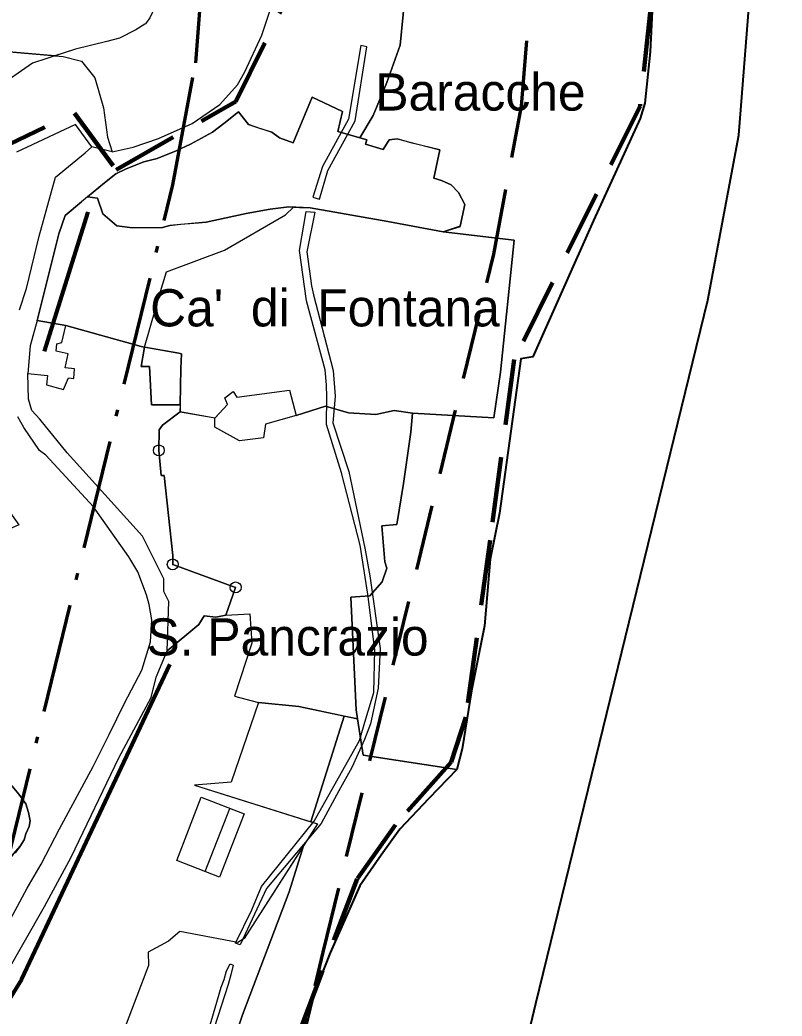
# Model space of a CAD drawing. Extents: x 645880 to 658994, y 884400 to 894744.
# Drawn here: x 658043.2 to 658391.4, y 892799.9 to 893255.4 of the extents above; entities that cross this region are included whole.
import ezdxf
from ezdxf.enums import TextEntityAlignment as Align

# ---------------------------------------------------------------- set-up
doc = ezdxf.new("R2010")
doc.units = 0
doc.header["$LTSCALE"] = 10
doc.header["$PDMODE"] = 32
doc.header["$PDSIZE"] = 5
doc.linetypes.add('DOT_DASHED', pattern=[7.7, 5, -1.2, 0.3, -1.2])
doc.linetypes.add('MEDIUM_DASHED', pattern=[4.5, 3, -1.5])
for name, color, linetype, lineweight in [('1', 7, 'Continuous', 25), ('10', 7, 'Continuous', 25), ('15', 7, 'MEDIUM_DASHED', 100), ('17', 7, 'Continuous', 25), ('21', 7, 'Continuous', 25), ('22', 7, 'Continuous', 25), ('29', 7, 'Continuous', 25), ('31', 7, 'Continuous', 25), ('40', 7, 'Continuous', 80), ('43', 7, 'Continuous', 25), ('45', 7, 'Continuous', 25), ('55', 7, 'Continuous', 25), ('58', 7, 'Continuous', 25), ('59', 7, 'Continuous', 40), ('6', 7, 'Continuous', 25), ('8', 7, 'Continuous', 25)]:
    doc.layers.add(name, color=color, linetype=linetype, lineweight=lineweight)
doc.layers.add('60', color=7, linetype='Continuous')

msp = doc.modelspace()

# ---------------------------------------------------------------- linework, layer by layer
at = {"layer": '1'}
for points in [[(658064.21, 893115.68), (658051.1, 893117.97), (658047.89, 893106.38), (658046.83, 893093.71), (658055.82, 893092.8), (658055.37, 893088.52), (658063.14, 893086.39), (658065.43, 893091.73), (658067.87, 893091.42), (658068.17, 893095.85), (658063.91, 893096.31), (658065.28, 893102.71), (658059.79, 893103.93), (658060.09, 893107.29), (658062.38, 893107.9)], [(658142.36, 893082.95), (658166.4, 893086.05), (658169.43, 893074.56), (658155.46, 893070.55), (658154.46, 893064.31), (658143.52, 893062.94), (658132.2, 893069.2), (658132.25, 893073.33), (658138.02, 893079.55), (658136.77, 893082.55), (658140.65, 893085.55)]]:
    msp.add_lwpolyline(points, close=True, dxfattribs=at)
at = {"layer": '10'}
for points in [[(658045.83, 892896.98), (658042.61, 892901.47), (658038.86, 892906.03), (658025.13, 892923.76)], [(658047.4, 892886.61), (658047.85, 892889.16), (658047.09, 892893.03), (658045.83, 892896.98)], [(658036.08, 892868.36), (658040.14, 892873.91), (658043.3, 892877.55), (658045.19, 892880.55), (658045.83, 892883.23), (658047.4, 892886.61)]]:
    msp.add_lwpolyline(points, dxfattribs=at)
at = {"layer": '15'}
for points in [[(658336.29, 893306.44), (658326.56, 893216.03), (658269.02, 893100.07), (658258.05, 893017.47), (658246.92, 892936.53), (658240.25, 892915.99), (658214.74, 892887.33), (658197.25, 892862.68), (658171.38, 892793.94), (658146.27, 892665.82), (658107.77, 892604.19), (658053.07, 892513.78), (658011.87, 892462.81), (657985.13, 892331.98), (657949.09, 892283.08), (657938.8, 892219.4), (657941.76, 892133.42), (658005.57, 891968.55), (658020.45, 891905.51)], [(658027.53, 893193.35), (658068.06, 893212.81), (658087.1, 893186.86), (658141.8, 893218.08), (658164.49, 893263.9)]]:
    msp.add_lwpolyline(points, dxfattribs=at)
at = {"layer": '17'}
msp.add_line((658083.24, 893201.8), (658085.38, 893195.06), dxfattribs=at)
for points in [[(658085.38, 893195.06), (658094.98, 893197.2), (658106.44, 893201.12), (658121.82, 893208.1), (658134.52, 893216.7), (658142.56, 893225.66), (658145.96, 893231.74), (658153.66, 893248.38), (658157.6, 893260.38), (658160.82, 893273.08), (658161, 893280.06), (658160.64, 893299.92), (658159.92, 893324.98), (658160.64, 893335.9), (658162.24, 893342.34), (658164.22, 893348.78), (658167.8, 893356.48), (658174.76, 893368.12), (658193.74, 893398.56), (658199.64, 893408.58), (658207.86, 893430.96), (658212.5, 893441.11)], [(658110.91, 893294.77), (658111.25, 893292.29), (658111.1, 893284.1), (658110.58, 893277.1), (658109.49, 893272.37), (658106.8, 893265.52), (658102.48, 893256.3), (658100.61, 893253.67), (658100.3, 893253.42), (658096.11, 893250.82), (658088.67, 893247.03), (658082.93, 893245.51), (658068.56, 893241.98), (658059.08, 893238.95)], [(658110.91, 893294.77), (658111.25, 893292.29), (658111.1, 893284.1), (658110.58, 893277.1), (658109.49, 893272.37), (658106.8, 893265.52), (658102.48, 893256.3), (658100.61, 893253.67), (658100.3, 893253.42), (658096.11, 893250.82), (658088.67, 893247.03), (658082.93, 893245.51), (658068.56, 893241.98), (658059.08, 893238.95), (658062.89, 893238.62), (658071.37, 893236.58)], [(658059.08, 893238.95), (658025.76, 893241.84)], [(658071.37, 893236.58), (658077.47, 893228.95), (658081.37, 893215.21), (658083.24, 893201.8)]]:
    msp.add_lwpolyline(points, dxfattribs=at)
at = {"layer": '21'}
for points in [[(658236.63, 893158.44), (658244.47, 893160.98), (658244.35, 893161.08), (658246.52, 893171.05), (658243.52, 893176.55), (658240.15, 893180.05), (658235.77, 893182.05), (658232.27, 893183.05), (658235.01, 893196.04), (658222.4, 893199.05), (658215.52, 893201.05), (658211.9, 893200.55), (658209.17, 893196.19), (658201.02, 893198.55), (658201.65, 893200.55), (658188.45, 893204.46), (658190.52, 893213.55), (658176.77, 893220.05), (658167.97, 893199.23), (658161.77, 893201.55), (658158.27, 893204.05), (658153.27, 893205.55), (658147.65, 893207.55), (658143.01, 893213.33), (658136.4, 893208.05), (658131.15, 893204.05), (658121.15, 893198.55), (658114.52, 893195.55), (658105.9, 893192.05), (658099.77, 893190.55), (658091.7, 893187.31), (658087.01, 893185.08), (658081.83, 893180.89), (658074.02, 893174.55), (658073.93, 893174.47)], [(658073.93, 893174.47), (658074.13, 893174.44), (658078.61, 893173.94), (658081.01, 893166.75), (658087.53, 893161.32), (658094.55, 893160.38), (658108.25, 893160.44), (658111.75, 893161.44), (658116.5, 893161.94), (658124.75, 893162.69), (658128.25, 893162.94), (658146.63, 893166.94), (658157.5, 893168.94), (658166, 893169.94), (658170.94, 893169.69), (658175.87, 893169.44), (658211.31, 893163.16), (658236.63, 893158.44)]]:
    msp.add_lwpolyline(points, dxfattribs=at)
at = {"layer": '22'}
msp.add_line((658166.4, 893086.05), (658169.43, 893074.56), dxfattribs=at)
for points in [[(658071.26, 893172.23), (658063.9, 893166.05), (658061.02, 893157.55), (658051.1, 893117.97)], [(658269, 893154.74), (658236.63, 893158.44), (658211.31, 893163.16), (658175.87, 893169.44), (658166, 893169.94), (658157.5, 893168.94), (658146.63, 893166.94), (658128.25, 893162.94), (658111.75, 893161.44), (658108.25, 893160.44), (658094.55, 893160.38), (658087.53, 893161.32), (658081.01, 893166.75), (658078.61, 893173.94), (658074.02, 893174.55), (658071.26, 893172.23)], [(658259.77, 893073.53), (658262.84, 893094.33), (658269, 893154.74)], [(658051.1, 893117.97), (658064.21, 893115.68), (658098.65, 893106.05), (658115.77, 893103.05), (658116.95, 893102.75), (658116.65, 893096.05), (658116.4, 893079.55), (658116.47, 893076.18), (658132.34, 893073.42), (658138.02, 893079.55), (658136.77, 893082.55), (658140.65, 893085.55), (658142.36, 893082.95), (658166.4, 893086.05)], [(658169.43, 893074.56), (658182.84, 893078.75), (658193.24, 893075.75), (658205.74, 893075.05), (658214.2, 893076.81), (658222.58, 893075.61), (658259.77, 893073.53)]]:
    msp.add_lwpolyline(points, dxfattribs=at)
at = {"layer": '29'}
msp.add_line((658113, 893006.44), (658141.75, 892995.94), dxfattribs=at)
for points in [[(658132.2, 893069.2), (658132.25, 893073.33), (658116.47, 893076.18), (658108.4, 893070.05), (658106.77, 893068.05), (658106.65, 893058.55)], [(658222.58, 893075.61), (658214.2, 893076.81), (658205.74, 893075.05), (658193.24, 893075.75), (658182.84, 893078.75), (658169.43, 893074.56), (658155.46, 893070.55), (658154.46, 893064.31), (658143.52, 893062.94), (658132.2, 893069.2)], [(658169.43, 893074.56), (658182.84, 893078.75), (658193.24, 893075.75), (658205.74, 893075.05), (658214.2, 893076.81), (658222.58, 893075.61)], [(658194.44, 892991.44), (658203.02, 892992.05), (658208.77, 892998.55), (658210.77, 893004.8), (658209.9, 893007.55), (658208.52, 893024.05), (658215.39, 893024.69), (658218.4, 893043.42), (658221.75, 893066.94), (658222.58, 893075.61)], [(658106.65, 893058.55), (658107.65, 893047.05), (658109.15, 893047.05), (658113.02, 893010.55), (658113, 893006.44)], [(658141.75, 892995.94), (658137.25, 892983.17), (658148.26, 892983.85), (658149.18, 892970.5), (658141.15, 892946.27)], [(658141.15, 892946.27), (658152.14, 892943.37), (658170.62, 892941.41), (658197.42, 892935.77), (658196.87, 892939.94), (658194.44, 892991.44)], [(658036.39, 892818.55), (658054.39, 892850.05), (658066.52, 892872.55), (658088.39, 892918.05), (658103.15, 892945.55), (658105.5, 892954.87), (658110.5, 892966.94), (658125, 892978.94), (658127.37, 892982.94), (658132.74, 892982.34), (658137.25, 892983.17), (658148.26, 892983.85), (658149.18, 892970.5), (658141.15, 892946.27), (658152.14, 892943.37), (658139.73, 892906.94), (658122.99, 892905.58), (658179.12, 892887.83), (658145.68, 892835.33), (658142.81, 892833.65), (658116.31, 892838.58), (658111.05, 892834.21), (658101.72, 892829.16), (658101.91, 892823.13)], [(658101.91, 892823.13), (658077.39, 892758.54), (658073.27, 892749.05), (658069.72, 892733.41), (658059.89, 892744.29), (658056.02, 892737.68), (658038.77, 892711.02), (658048.39, 892704.74), (658038.15, 892694.07), (658033.13, 892688.84), (658027.27, 892683.61), (658019.74, 892675.86), (658009.91, 892664.77), (658000.77, 892634.55), (657998.64, 892631.54), (657988.89, 892633.54), (657979.01, 892635.54), (657967.89, 892636.54), (657959.26, 892636.04), (657955.89, 892639.54), (657953.26, 892640.04), (657948.39, 892642.04), (657945.76, 892644.54), (657936.26, 892655.78)]]:
    msp.add_lwpolyline(points, dxfattribs=at)
for p in [(658106.65, 893058.55), (658113, 893006.44), (658141.75, 892995.94)]:
    msp.add_point(p, dxfattribs=at)
at = {"layer": '31'}
msp.add_lwpolyline([(658025.76, 893241.84), (658062.89, 893238.62), (658071.37, 893236.58), (658077.47, 893228.95), (658081.37, 893215.21), (658083.24, 893201.8), (658085.38, 893195.06), (658076.01, 893197.33), (658068.59, 893207.57), (658041.54, 893195)], dxfattribs=at)
at = {"layer": '40'}
msp.add_line((658074.14, 893167.48), (658054.31, 893103.78), dxfattribs=at)
msp.add_lwpolyline([(658111.71, 892960.72), (658043.87, 892816.61), (657941.6, 892650.58)], dxfattribs=at)
at = {"layer": '43'}
msp.add_line((658176.17, 892888.76), (658191.31, 892937.06), dxfattribs=at)
for points in [[(658218.93, 893264.19), (658216.91, 893243.9), (658210.89, 893226.77), (658204.63, 893211.65), (658198.43, 893201.5)], [(658194.44, 892991.44), (658194.44, 892991.44), (658196.87, 892939.94), (658197.42, 892935.77), (658199.99, 892919.3), (658242.74, 892912.68), (658245.29, 892922.17), (658249.55, 892948.58), (658255.5, 892978.29), (658258.05, 893008.83), (658262.31, 893029.87), (658262.31, 893029.87), (658272.09, 893100.43), (658277.59, 893101.34), (658305.24, 893163.65), (658326.51, 893210.28), (658328.64, 893217.29), (658331.19, 893240.81), (658332.04, 893259.38)], [(658198.43, 893201.5), (658201.65, 893200.55), (658201.02, 893198.55), (658209.17, 893196.19), (658211.9, 893200.55), (658215.52, 893201.05), (658235.01, 893196.04), (658232.27, 893183.05), (658235.77, 893182.05), (658240.15, 893180.05), (658243.52, 893176.55)], [(658243.52, 893176.55), (658246.52, 893171.05), (658244.35, 893161.08), (658236.63, 893158.44), (658269, 893154.74), (658262.84, 893094.33), (658259.77, 893073.53), (658222.58, 893075.61), (658221.75, 893066.94), (658218.4, 893043.42), (658215.39, 893024.69), (658208.52, 893024.05), (658209.9, 893007.55), (658210.77, 893004.8), (658208.77, 892998.55), (658203.02, 892992.05), (658194.44, 892991.44)], [(658191.31, 892937.06), (658170.62, 892941.41), (658152.14, 892943.37), (658139.73, 892906.94)], [(658146.27, 892665.82), (658149.68, 892676.55), (658159.46, 892725.65), (658168.39, 892771.45), (658177.75, 892810.66), (658184.98, 892828.81), (658198.5, 892859.45), (658208.28, 892873.48), (658216.79, 892885.45), (658229.98, 892899.48), (658242.74, 892912.68), (658199.99, 892919.3), (658197.42, 892935.77), (658191.31, 892937.06), (658176.17, 892888.76)], [(658139.73, 892906.94), (658122.99, 892905.58), (658176.17, 892888.76)], [(658176.17, 892888.76), (658179.12, 892887.83), (658172.74, 892877.81)], [(658172.74, 892877.81), (658166.14, 892856.76), (658144.87, 892800.44), (658043.68, 892500.77)], [(658043.68, 892500.77), (658144.87, 892800.44), (658166.14, 892856.76), (658172.74, 892877.81), (658145.68, 892835.33)], [(658145.68, 892835.33), (658142.81, 892833.65), (658116.31, 892838.58), (658111.05, 892834.21)], [(658111.05, 892834.21), (658101.72, 892829.16), (658101.91, 892823.13), (658077.39, 892758.54), (658073.27, 892749.05)]]:
    msp.add_lwpolyline(points, dxfattribs=at)
at = {"layer": '45', "linetype": 'DOT_DASHED', "lineweight": 70}
msp.add_lwpolyline([(658032.74, 891178.84), (657962.16, 891450), (657912.65, 891632.07), (657880.45, 891775.54), (657862.08, 891924.55), (657862.75, 892057.96), (657880.13, 892212.9), (657948.63, 892498.48), (658035.94, 892864.43), (658113.04, 893179.94), (658123.49, 893235.71), (658127.65, 893288.31), (658121.92, 893384.59), (658110.78, 893490.65), (658118.71, 893627.43), (658149.69, 893744.87)], dxfattribs=at)
at = {"layer": '45', "linetype": 'MEDIUM_DASHED', "lineweight": 70}
msp.add_lwpolyline([(658177.94, 891216.48), (658107.15, 891488.48), (658058.27, 891668.19), (658028.42, 891801.21), (658012.13, 891933.39), (658012.71, 892049.2), (658028.16, 892186.95), (658094.51, 892463.58), (658181.75, 892829.22), (658259.72, 893148.31), (658272.39, 893215.94), (658278, 893286.86), (658271.45, 893396.89), (658261.24, 893494.17), (658267.59, 893603.71), (658294.73, 893706.6)], dxfattribs=at)
at = {"layer": '45', "lineweight": 40}
msp.add_lwpolyline([(658258.34, 891300.89), (658203.84, 891513.99), (658155.35, 891692.27), (658127.07, 891818.31), (658112.16, 891939.28), (658112.68, 892043.36), (658126.85, 892169.65), (658191.77, 892440.31), (658278.96, 892805.75), (658357.51, 893127.22), (658371.66, 893202.76), (658378.23, 893285.88), (658371.14, 893405.08), (658361.54, 893496.51), (658366.84, 893587.91), (658391.42, 893681.1)], dxfattribs=at)
at = {"layer": '55'}
msp.add_line((658141.75, 892995.94), (658113, 893006.44), dxfattribs=at)
for points in [[(658198.43, 893201.5), (658204.63, 893211.65), (658210.89, 893226.77), (658216.91, 893243.9), (658218.93, 893264.19)], [(658102.48, 893256.3), (658100.61, 893253.67), (658100.3, 893253.42), (658096.11, 893250.82), (658088.67, 893247.03), (658082.93, 893245.51), (658068.56, 893241.98), (658048.91, 893235.7), (658032.16, 893224.02), (658012.31, 893205.44), (658003.42, 893174.54), (658001.3, 893162.88), (657995.71, 893139.01), (657990.89, 893114.55), (657993.02, 893070.05), (658008.52, 893071.05), (658019.4, 893051.05), (658023.77, 893052.55), (658031.39, 893043.55), (658030.02, 893042.05), (658042.69, 893024.57), (658020.02, 893014.55), (658036, 892977.94)], [(658161.77, 893201.55), (658167.97, 893199.23), (658176.77, 893220.05)], [(658176.77, 893220.05), (658190.52, 893213.55), (658188.45, 893204.46), (658198.43, 893201.5)], [(658074.02, 893174.55), (658081.83, 893180.89), (658087.01, 893185.08), (658091.7, 893187.31), (658099.77, 893190.55), (658105.9, 893192.05), (658114.52, 893195.55), (658121.15, 893198.55), (658131.15, 893204.05), (658136.4, 893208.05), (658143.01, 893213.33)], [(658143.01, 893213.33), (658147.65, 893207.55), (658158.27, 893204.05), (658161.77, 893201.55)], [(658071.26, 893172.23), (658063.9, 893166.05), (658061.02, 893157.55), (658051.1, 893117.97), (658064.21, 893115.68)], [(658061.02, 893157.55), (658063.9, 893166.05), (658071.26, 893172.23), (658073.93, 893174.47), (658074.02, 893174.55)], [(658168.18, 893169.83), (658166, 893169.94), (658157.5, 893168.94), (658146.63, 893166.94), (658128.25, 893162.94), (658111.75, 893161.44), (658108.25, 893160.44), (658094.55, 893160.38), (658087.53, 893161.32), (658081.01, 893166.75), (658078.61, 893173.94), (658074.02, 893174.55), (658071.26, 893172.23)], [(658100.03, 893105.81), (658107.87, 893132.8), (658110.11, 893140.26), (658136.73, 893150.06), (658164.5, 893166.32), (658168.18, 893169.83)], [(658116.47, 893076.18), (658116.5, 893079.44), (658103.37, 893079.44), (658102.46, 893096.94), (658098.63, 893096.94), (658100.03, 893105.81), (658098.65, 893106.05), (658064.21, 893115.68), (658051.1, 893117.97), (658061.02, 893157.55)], [(658064.21, 893115.68), (658098.65, 893106.05), (658100.03, 893105.81)], [(658106.65, 893058.55), (658106.77, 893068.05), (658108.4, 893070.05), (658116.47, 893076.18)], [(658113, 893006.44), (658113.02, 893010.55), (658109.15, 893047.05), (658107.65, 893047.05), (658106.65, 893058.55)], [(657936.26, 892655.78), (657937.81, 892657.8), (657944.39, 892666.05), (657950.64, 892674.55), (657955.42, 892681.5), (657965.02, 892698.55), (657975.77, 892716.05), (657986.39, 892735.05), (658003.02, 892766.05), (658012.14, 892780.05), (658031.52, 892811.05), (658036.39, 892818.55), (658054.39, 892850.05), (658066.52, 892872.55), (658088.39, 892918.05), (658103.15, 892945.55), (658105.5, 892954.87), (658110.5, 892966.94), (658125, 892978.94), (658127.37, 892982.94), (658132.74, 892982.34), (658137.25, 892983.17), (658141.75, 892995.94)]]:
    msp.add_lwpolyline(points, dxfattribs=at)
for p in [(658106.65, 893058.55), (658113, 893006.44), (658141.75, 892995.94)]:
    msp.add_point(p, dxfattribs=at)
at = {"layer": '58'}
for points in [[(658180.08, 893173.37), (658183.87, 893186.5), (658196.37, 893209.19), (658201.62, 893243.06), (658198.93, 893243.63), (658193.31, 893210), (658181.43, 893188.37), (658176.95, 893174.37)], [(658180.08, 893173.37), (658183.87, 893186.5), (658196.37, 893209.19), (658201.62, 893243.06), (658198.93, 893243.63), (658193.31, 893210), (658181.43, 893188.37), (658176.95, 893174.37)], [(658110.93, 892744.82), (658119.25, 892765.44), (658123.37, 892776.94), (658127.87, 892789.44), (658130.5, 892797.44), (658134.24, 892809.95), (658135.11, 892813.2), (658136.45, 892816.66), (658137.6, 892820.69), (658139.23, 892823.76), (658140.67, 892823.28), (658139.52, 892818.77), (658138.37, 892814.44), (658135.13, 892804.44), (658130.25, 892789.44), (658126.37, 892778.44), (658123.87, 892771.44), (658120.5, 892760.94), (658117.07, 892753.45), (658112.47, 892744.34)]]:
    msp.add_lwpolyline(points, close=True, dxfattribs=at)
for points in [[(658141.73, 892833.25), (658149.11, 892848.51), (658153.61, 892859.16), (658177.62, 892889.06), (658198.37, 892925.87), (658201.18, 892935.91), (658204.92, 892947.81), (658205.31, 892967.38), (658202.15, 892992.91), (658198.7, 893015.26), (658190.05, 893048.37), (658183.31, 893070.44), (658183.43, 893082.94), (658183.31, 893088.5), (658182.62, 893095.44), (658174.12, 893126.94), (658170.99, 893149.94), (658173.93, 893167.87), (658177.87, 893167.44)], [(658177.87, 893167.44), (658174.31, 893149.44), (658176.43, 893133.75), (658177.37, 893129.63), (658186.31, 893095.13), (658187.24, 893083.44), (658187.18, 893083.19), (658186.18, 893071.13), (658193.49, 893048.94), (658200.71, 893013.82), (658203.11, 893001.16), (658207.8, 892968.06), (658206.83, 892949.92), (658203.38, 892933.52), (658200.6, 892926.42), (658194.81, 892913.63), (658188.93, 892902.87), (658180.75, 892888.04), (658155.81, 892858.2), (658143.83, 892832.49), (658141.73, 892833.25)]]:
    msp.add_lwpolyline(points, dxfattribs=at)
at = {"layer": '59'}
msp.add_lwpolyline([(658332.04, 893259.38), (658331.19, 893240.81), (658328.64, 893217.29), (658326.51, 893210.28), (658305.24, 893163.65), (658277.59, 893101.34), (658272.09, 893100.43), (658262.31, 893029.87), (658258.05, 893008.83), (658255.5, 892978.29), (658249.55, 892948.58), (658245.29, 892922.17), (658242.74, 892912.68), (658229.98, 892899.48), (658216.79, 892885.45), (658208.28, 892873.48), (658198.5, 892859.45), (658184.98, 892828.81), (658177.75, 892810.66), (658168.39, 892771.45)], dxfattribs=at)
at = {"layer": '6'}
msp.add_line((658127.86, 892866.03), (658139.09, 892894.92), dxfattribs=at)
msp.add_lwpolyline([(658114.81, 892871.11), (658126.05, 892900), (658145.62, 892892.39), (658134.38, 892863.5)], close=True, dxfattribs=at)
at = {"layer": '8'}
for points in [[(658043.01, 893122.85), (658046.14, 893132.62), (658052.02, 893156.55), (658055.15, 893168.05), (658059.4, 893183.55), (658073, 893194.68), (658076.01, 893197.33), (658068.59, 893207.57), (658041.54, 893195)], [(658100.03, 893105.81), (658098.63, 893096.94), (658102.46, 893096.94), (658103.37, 893079.44), (658116.4, 893079.44)], [(658116.4, 893079.44), (658116.4, 893079.55), (658116.65, 893096.05), (658116.95, 893102.75), (658115.77, 893103.05), (658100.03, 893105.81)], [(658035.52, 892838.05), (658046.52, 892858.4), (658052.96, 892869.34), (658061.31, 892885.55), (658076.71, 892914.11), (658083.93, 892928.61), (658090.9, 892943.05), (658098.9, 892958.05), (658102.9, 892971.05), (658103.4, 892981.05), (658102.27, 892988.05), (658101.02, 892992.55), (658097.11, 893003.03), (658093.01, 893009.87), (658076.83, 893032.76), (658055.06, 893056.45), (658052.15, 893058.55), (658044.96, 893069.1), (658042.23, 893073.98)], [(658032, 892974.94), (658032, 892939.44), (658025.13, 892923.76), (658038.86, 892906.03), (658042.61, 892901.47), (658045.83, 892896.98), (658047.09, 892893.03), (658047.85, 892889.16), (658047.4, 892886.61), (658045.83, 892883.23), (658045.19, 892880.55), (658043.3, 892877.55), (658041.14, 892874.66), (658040.14, 892873.91), (658036.08, 892868.36), (658034.93, 892865.85), (658033.98, 892862.85), (658033.67, 892860.01), (658033.83, 892853.85), (658034.14, 892848.63), (658022.6, 892850.46), (658008.58, 892853.84)]]:
    msp.add_lwpolyline(points, dxfattribs=at)
msp.add_lwpolyline([(658064.21, 893115.68), (658098.65, 893106.05), (658115.77, 893103.05), (658116.95, 893102.75), (658116.65, 893096.05), (658116.4, 893079.55), (658116.47, 893076.18), (658108.4, 893070.05), (658106.77, 893068.05), (658106.65, 893058.55), (658107.65, 893047.05), (658109.15, 893047.05), (658113.02, 893010.55), (658113, 893006.44), (658141.75, 892995.94), (658137.25, 892983.17), (658132.74, 892982.34), (658127.37, 892982.94), (658125, 892978.94), (658110.5, 892966.94), (658111.27, 892989.55), (658109.01, 892994.13), (658109.01, 892999.91), (658099.18, 893019.29), (658064.78, 893057.47), (658052.35, 893072.8), (658048.6, 893076.85), (658047.15, 893082.06), (658046.83, 893093.71), (658055.82, 893092.8), (658055.37, 893088.52), (658063.14, 893086.39), (658065.43, 893091.73), (658067.87, 893091.42), (658068.17, 893095.85), (658063.91, 893096.31), (658065.28, 893102.71), (658059.79, 893103.93), (658060.09, 893107.29), (658062.38, 893107.9)], close=True, dxfattribs=at)

# ---------------------------------------------------------------- texts
at = {"layer": '60'}
for s, p in [('Baracche', (658253.62, 893213.95)), ("Ca'  di  Fontana", (658182.57, 893115.27)), ('S. Pancrazio', (658165.49, 892964.78))]:
    msp.add_text(s, height=17, dxfattribs=at).set_placement(p, align=Align.CENTER)

doc.saveas('drawing.dxf')
